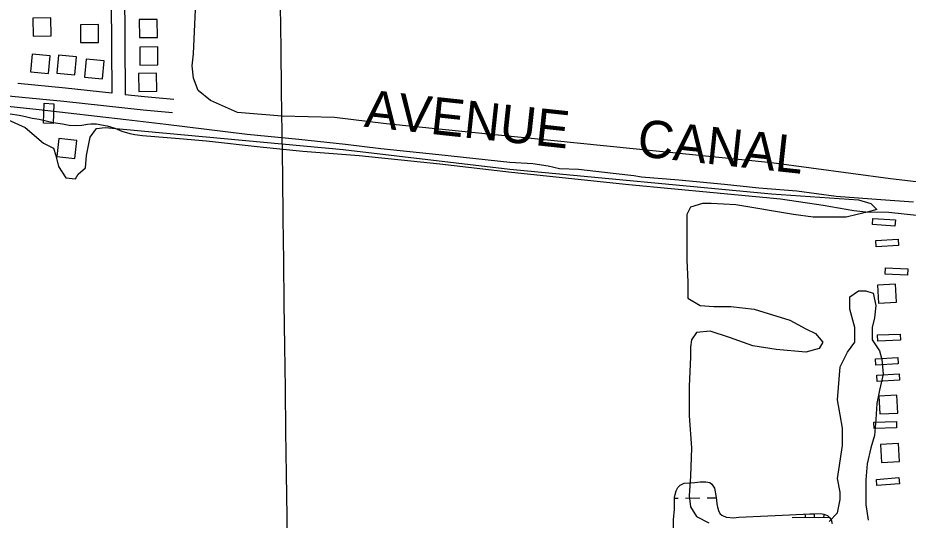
# Model space of a CAD drawing. Extents: x 3715084 to 3753216, y 488173 to 513963.
# Drawn here: x 3739790 to 3741771, y 501230 to 502348 of the extents above; entities that cross this region are included whole.
import ezdxf

# ---------------------------------------------------------------- set-up
doc = ezdxf.new("R2010")
doc.units = 0
for name, color, linetype in [('V-BLDG-OTLN', 7, 'Continuous'), ('V-BRDG-OTLN', 7, 'Continuous'), ('V-GRID-MAJR', 7, 'Continuous'), ('V-RIVR-IDEN', 7, 'Continuous'), ('V-ROAD-CNTR', 7, 'Continuous'), ('V-SITE-VEGE', 7, 'Continuous'), ('V-TOPO-SHOR', 7, 'Continuous'), ('V-WETL-SWMP', 7, 'Continuous')]:
    doc.layers.add(name, color=color, linetype=linetype)

msp = doc.modelspace()

# ---------------------------------------------------------------- linework, layer by layer
at = {"layer": 'V-BLDG-OTLN'}
for points in [[(3739823.68, 502347.276), (3739824.132, 502307.278), (3739864.129, 502307.73), (3739863.6780000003, 502347.728)], [(3739969.927, 502292.927), (3739969.469, 502332.925), (3739929.472, 502332.467), (3739929.929, 502292.47000000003)], [(3740060.315, 502343.753), (3740060.767, 502303.755), (3740100.764, 502304.207), (3740100.313, 502344.205)], [(3740061.46, 502282.47000000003), (3740061.912, 502242.472), (3740101.909, 502242.924), (3740101.458, 502282.922)], [(3739818.448, 502227.24700000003), (3739858.286, 502223.64900000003), (3739861.883, 502263.487), (3739822.045, 502267.085)], [(3739877.305, 502224.556), (3739917.143, 502220.958), (3739920.74, 502260.79600000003), (3739880.9020000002, 502264.39400000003)], [(3739938.614, 502215.837), (3739978.452, 502212.239), (3739982.049, 502252.077), (3739942.211, 502255.675)], [(3740058.775, 502223.873), (3740059.227, 502183.875), (3740099.224, 502184.327), (3740098.773, 502224.325)], [(3739921.432, 502074.55700000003), (3739881.68, 502079.007), (3739877.231, 502039.255), (3739916.9820000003, 502034.805)], [(3741741.6520000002, 501884.048), (3741691.7770000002, 501887.585), (3741692.767, 501901.55), (3741742.642, 501898.012)], [(3741749.845, 501841.32), (3741699.929, 501838.422), (3741699.117, 501852.398), (3741749.0330000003, 501855.29600000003)], [(3741769.9420000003, 501775.56700000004), (3741719.986, 501777.677), (3741720.577, 501791.66500000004), (3741770.532, 501789.555)], [(3741745.057, 501714.94800000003), (3741742.949, 501754.892), (3741703.005, 501752.784), (3741705.113, 501712.84)], [(3741753.752, 501630.319), (3741703.787, 501628.445), (3741703.2630000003, 501642.435), (3741753.228, 501644.309)], [(3741749.2060000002, 501578.05), (3741699.308, 501574.851), (3741698.413, 501588.82300000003), (3741748.31, 501592.022)], [(3741752.1210000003, 501541.731), (3741702.202, 501538.88800000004), (3741701.406, 501552.865), (3741751.325, 501555.70900000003)], [(3741748.159, 501468.54600000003), (3741746.051, 501508.49), (3741706.1070000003, 501506.382), (3741708.215, 501466.438)], [(3741745.2430000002, 501435.452), (3741695.265, 501433.954), (3741694.846, 501447.947), (3741744.823, 501449.446)], [(3741751.687, 501360.63800000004), (3741749.579, 501400.582), (3741709.6350000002, 501398.474), (3741711.7430000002, 501358.53)], [(3741751.586, 501311.161), (3741701.765, 501306.935), (3741700.5810000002, 501320.885), (3741750.4020000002, 501325.11100000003)]]:
    msp.add_lwpolyline(points, close=True, dxfattribs=at)
at = {"layer": 'V-BRDG-OTLN'}
msp.add_lwpolyline([(3739847.663, 502113.686), (3739848.9590000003, 502157.68), (3739869.986, 502156.635), (3739869.077, 502112.646)], close=True, dxfattribs=at)
at = {"layer": 'V-GRID-MAJR'}
msp.add_spline([(3740482.536, 493855.044), (3740405.883, 499912.396), (3740329.19, 505972.83400000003), (3740252.497, 512033.283), (3740252.458, 512036.354)], degree=3, dxfattribs=at)
at = {"layer": 'V-ROAD-CNTR'}
for points in [[(3739993.483973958, 503004.33396520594), (3739999.164962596, 502179.99561388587)], [(3740023.483913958, 503004.53996479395), (3740029.1879025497, 502176.7576203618)], [(3740134.375692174, 502136.3467011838), (3740068.723823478, 502142.32068923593), (3739892.8961751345, 502161.27965131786), (3739598.4377640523, 502189.53359481), (3738954.4960519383, 502259.7264544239)], [(3739999.165962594, 502179.99461388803), (3739895.936169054, 502191.1255916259), (3739790.1633806, 502201.27457132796)], [(3740137.093686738, 502166.22264143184), (3740071.691817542, 502172.17462952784), (3740029.188902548, 502176.7576203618)]]:
    msp.add_lwpolyline(points, dxfattribs=at)
msp.add_spline([(3736869.3472222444, 501570.846832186), (3736887.846185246, 501551.8028702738), (3736942.060076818, 501487.92999801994), (3737065.61382971, 501353.31626724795), (3737177.941605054, 501243.4744869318), (3737307.0433468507, 501108.68975650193), (3737445.3250702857, 500966.9010400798), (3737592.6547756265, 500816.65734056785), (3737676.0406088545, 500733.7305064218), (3737740.5764797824, 500677.7546183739), (3737805.78734936, 500628.80171628), (3737892.745175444, 500568.73883640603), (3738017.602925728, 500503.34696719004), (3738130.8846991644, 500451.2700713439), (3738238.094484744, 500416.0441417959), (3738348.370264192, 500388.01919784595), (3738440.46608, 500371.61223066), (3738557.721845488, 500359.495254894), (3738683.6055937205, 500360.526252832), (3738888.217184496, 500363.13724760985), (3739333.0682947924, 500377.28221931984), (3739664.6866315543, 500391.5851907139), (3739913.96813299, 500401.15317157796), (3740094.3947721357, 500408.920156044), (3740242.0854767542, 500410.86615215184), (3740383.0401948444, 500409.66315455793), (3740562.104836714, 500406.7511603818), (3740764.54143184, 500396.699180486), (3740922.6181156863, 500388.3661971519), (3741039.956881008, 500381.54521079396), (3741282.5273958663, 500371.6192306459), (3741550.903859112, 500357.37925912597), (3741866.136228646, 500340.164293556), (3742063.092834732, 500339.07629573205), (3742198.4135640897, 500332.88230812), (3742359.84824122, 500340.66729254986), (3742549.674861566, 500351.3032712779), (3742757.488445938, 500365.6932424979), (3742837.0762867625, 500371.5342308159)], degree=3, dxfattribs=at)
at = {"layer": 'V-SITE-VEGE'}
for points in [[(3742335.055, 503125.76300000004), (3742362.3570000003, 502008.42100000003), (3742362.3570000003, 501967.443), (3742354.167, 501951.053), (3742299.559, 501929.196), (3742255.873, 501931.929), (3742217.648, 501931.929), (3742130.276, 501942.855), (3741731.643, 501989.297), (3741466.793, 502024.814), (3740609.454, 502112.234)], [(3740609.454, 502112.234), (3740494.7800000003, 502125.893), (3740377.372, 502128.625), (3740279.078, 502136.821), (3740219.011, 502164.139), (3740191.7090000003, 502185.993), (3740180.787, 502213.313), (3740178.055, 502240.632), (3740180.787, 502267.95), (3740186.247, 502382.689)], [(3739768.498, 502120.431), (3739806.721, 502104.04000000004), (3739847.679, 502068.52400000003), (3739869.521, 502057.598), (3739874.981, 502041.206), (3739880.443, 502016.619), (3739896.825, 501992.031), (3739918.671, 501989.299), (3739924.129, 502000.227), (3739940.511, 502013.889), (3739943.2430000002, 502041.206), (3739951.433, 502082.184), (3739965.085, 502101.308), (3739984.197, 502104.04000000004), (3740513.892, 502054.86600000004)], [(3740513.892, 502054.86600000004), (3740885.225, 502011.155), (3741466.795, 501956.51900000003), (3741660.653, 501942.859), (3741687.953, 501934.663), (3741701.6070000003, 501921.004), (3741679.765, 501915.538), (3741657.921, 501910.076), (3741633.347, 501904.612), (3741559.627, 501904.612), (3741515.941, 501910.076), (3741387.614, 501931.931), (3741333.006, 501934.663), (3741313.894, 501934.663), (3741286.59, 501926.469), (3741278.4, 501910.076), (3741278.4, 501874.56200000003), (3741278.4, 501849.976), (3741278.4, 501808.995), (3741281.13, 501759.82300000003), (3741281.13, 501724.308), (3741308.434, 501707.916), (3741338.468, 501705.184), (3741376.6920000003, 501705.184), (3741428.5700000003, 501699.72000000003), (3741507.747, 501675.134), (3741543.245, 501656.01), (3741565.0870000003, 501645.08400000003), (3741581.471, 501625.95900000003), (3741573.279, 501612.30100000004), (3741543.245, 501604.105), (3741477.715, 501609.569), (3741425.84, 501617.76300000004), (3741373.9620000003, 501636.88800000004), (3741330.276, 501650.548), (3741300.242, 501647.816), (3741289.3200000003, 501631.423), (3741286.59, 501615.031), (3741286.59, 501593.177), (3741283.86, 501527.612), (3741283.86, 501462.048), (3741289.3200000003, 501391.01900000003), (3741286.59, 501328.184), (3741283.86, 501284.474), (3741286.59, 501259.88800000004), (3741300.242, 501238.031), (3741327.546, 501224.373)], [(3741595.1210000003, 501227.101), (3741614.235, 501246.227), (3741619.693, 501276.278), (3741619.693, 501292.67), (3741614.235, 501322.72000000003), (3741616.965, 501341.844), (3741625.157, 501396.481), (3741625.157, 501434.727), (3741619.693, 501464.78), (3741614.235, 501497.56), (3741619.693, 501571.32300000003), (3741636.077, 501604.105), (3741652.461, 501625.95900000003), (3741652.461, 501658.744), (3741641.539, 501699.72000000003), (3741641.539, 501727.04000000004), (3741660.653, 501740.699), (3741677.035, 501740.699), (3741693.417, 501735.235), (3741698.877, 501707.916), (3741696.147, 501680.598), (3741690.687, 501658.744), (3741690.687, 501631.423), (3741707.071, 501606.83900000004), (3741712.529, 501587.715), (3741715.259, 501554.931), (3741707.071, 501519.416), (3741701.6070000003, 501489.36600000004), (3741698.877, 501453.852), (3741696.147, 501418.337), (3741687.953, 501391.01900000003), (3741679.765, 501355.503), (3741677.035, 501319.988), (3741677.035, 501295.402), (3741677.035, 501265.352), (3741682.495, 501229.835)]]:
    msp.add_lwpolyline(points, dxfattribs=at)
at = {"layer": 'V-TOPO-SHOR'}
for points in [[(3739620.4620000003, 502167.115), (3739837.413, 502143.907), (3740031.225, 502121.469), (3740119.281, 502111.106), (3740300.392, 502089.047), (3740415.213, 502077.935), (3740519.608, 502066.306), (3740597.6780000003, 502057.244), (3740726.572, 502043.946), (3740884.522, 502026.739), (3740936.251, 502023.417), (3740969.846, 502018.174), (3740995.733, 502012.884), (3741037.469, 502011.31700000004), (3741114.636, 502001.794), (3741160.933, 501996.62700000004), (3741178.183, 501994.00800000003), (3741260.7770000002, 501987.24100000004), (3741362.436, 501977.411), (3741438.687, 501969.243), (3741523.093, 501962.487), (3741610.704, 501950.76), (3741710.0840000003, 501943.184), (3741782.683, 501938.625)], [(3739773.061, 502134.45300000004), (3739793.491, 502130.947), (3739807.115, 502128.305), (3739822.1040000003, 502124.766), (3739837.542, 502122.137), (3739868.88, 502115.065), (3739889.313, 502111.55700000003), (3739904.296, 502108.925), (3739921.539, 502108.12), (3739932.417, 502109.091), (3739945.562, 502110.983), (3739952.811, 502111.933), (3739965.515, 502111.555), (3739976.411, 502109.806), (3739988.6720000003, 502107.61), (3740005.9390000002, 502102.26900000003), (3740021.8540000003, 502095.56), (3740039.122, 502090.218), (3740050.474, 502088.01900000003), (3740067.721, 502086.30700000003), (3740149.86, 502079.536), (3740210.218, 502073.996), (3740329.59, 502060.643), (3740423.9930000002, 502050.772), (3740549.691, 502041.537), (3740728.967, 502022.643), (3740888.735, 502004.538), (3741149.7120000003, 501976.604), (3741338.0500000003, 501959.124), (3741486.911, 501945.038), (3741581.795, 501930.63), (3741649.899, 501919.24100000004), (3741677.131, 501916.229), (3741727.938, 501915.62200000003), (3741789.665, 501908.731)]]:
    msp.add_lwpolyline(points, dxfattribs=at)
at = {"layer": 'V-WETL-SWMP'}
for p, q in [((3741251.2631097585, 501278.99990871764), (3741259.6865560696, 501279.10517839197)), ((3741275.6853059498, 501279.30511831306), (3741307.682805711, 501279.70499815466)), ((3741323.6815555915, 501279.9049380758), (3741344.2210680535, 501280.1616249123)), ((3741563.08712245, 501236.46330342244), (3741562.9858563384, 501244.565992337)), ((3741513.091029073, 501235.8384911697), (3741595.366249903, 501236.8667028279))]:
    msp.add_line(p, q, dxfattribs=at)
msp.add_lwpolyline([(3741250.176, 501153.458), (3741249.2600000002, 501230.806), (3741250.949, 501254.617), (3741251.318, 501269.724), (3741251.253, 501280.70900000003), (3741252.585, 501287.582), (3741254.827, 501295.37700000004), (3741258.443, 501303.179), (3741263.9050000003, 501308.24700000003), (3741272.577, 501312.418), (3741296.369, 501313.93200000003), (3741308.261, 501315.375), (3741321.077, 501315.451), (3741329.781, 501314.13), (3741334.38, 501310.495), (3741340.384, 501301.37700000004), (3741344.168, 501280.802), (3741344.661, 501274.855), (3741345.625, 501266.621), (3741347.044, 501258.849), (3741349.845, 501249.711), (3741353.0810000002, 501244.238), (3741356.759, 501241.51300000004), (3741361.35, 501239.25200000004), (3741367.313, 501236.999), (3741382.4280000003, 501235.257), (3741394.3200000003, 501236.701), (3741507.345, 501241.94800000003), (3741552.646, 501244.047), (3741562.255, 501244.56200000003), (3741576.443, 501244.646), (3741583.3140000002, 501243.771), (3741591.572, 501240.61600000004), (3741596.176, 501236.06700000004), (3741599.87, 501230.596), (3741602.205, 501222.829)], dxfattribs=at)
for centre, radius, start, end in [((3741507.8425690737, 501236.2477393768), 35.246287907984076, 359.9441821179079, 11.987375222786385), ((3741618.3198087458, 501237.6283979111), 35.246287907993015, 170.14061430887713, 181.48783464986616)]:
    msp.add_arc(centre, radius, start, end, dxfattribs=at)

# ---------------------------------------------------------------- texts
at = {"layer": 'V-RIVR-IDEN'}
msp.add_text('AVENUE     CANAL', height=82.9999980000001, rotation=353.84481820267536, dxfattribs=at).set_placement((3740558.9560000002, 502105.73))

doc.saveas('drawing.dxf')
